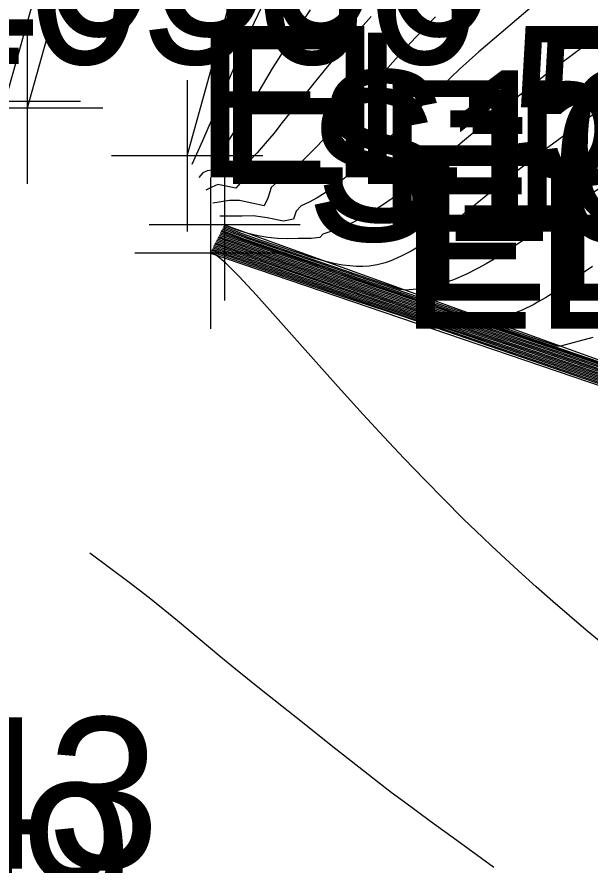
# Model space of a CAD drawing. Extents: x 1729869 to 1735532, y 648588 to 653771.
# Drawn here: x 1730423.85 to 1730439, y 652590.57 to 652612.99 of the extents above; entities that cross this region are included whole.
import ezdxf

# ---------------------------------------------------------------- set-up
doc = ezdxf.new("R2010")
doc.units = 0
for name, color, linetype in [('SURVEY - CONTOURS - Index with Text', 7, 'Continuous'), ('SURVEY - CONTOURS - Intermediate with optional Text', 7, 'Continuous'), ('SURVEY - DTM - Breaklines', 7, 'Continuous'), ('SURVEY - DTM - Breaklines - Points - Elevations', 7, 'Continuous'), ('SURVEY - DTM - Breaklines - Points - Locators', 7, 'Continuous'), ('SURVEY - DTM - Breaklines - Points - Numbers', 7, 'Continuous'), ('SURVEY - NON-TRANSPORTATION - Features', 7, 'Continuous'), ('SURVEY - NON-TRANSPORTATION - Features - Points - Elevations', 7, 'Continuous'), ('SURVEY - NON-TRANSPORTATION - Features - Points - Locators', 7, 'Continuous'), ('SURVEY - NON-TRANSPORTATION - Features - Points - Numbers', 7, 'Continuous'), ('SURVEY - ROADSIDE BARRIERS - Points - Elevations', 7, 'Continuous'), ('SURVEY - ROADSIDE BARRIERS - Points - Locators', 7, 'Continuous'), ('SURVEY - ROADSIDE BARRIERS with Text', 7, 'Continuous'), ('SURVEY - TRANSPORTATION - Features', 7, 'Continuous'), ('SURVEY - TRANSPORTATION - Features - Points - Elevations', 7, 'Continuous'), ('SURVEY - TRANSPORTATION - Features - Points - Locators', 7, 'Continuous'), ('SURVEY - TRANSPORTATION - Features - Points - Numbers', 7, 'Continuous')]:
    doc.layers.add(name, color=color, linetype=linetype)

msp = doc.modelspace()

# ---------------------------------------------------------------- linework, layer by layer
at = {"layer": 'SURVEY - CONTOURS - Index with Text'}
for points in [[(1730431.605, 652613.17), (1730431.287, 652612.697), (1730431.044, 652612.325), (1730430.817, 652611.967), (1730430.603, 652611.62), (1730430.36, 652611.217), (1730429.908, 652610.46), (1730429.695, 652610.113), (1730429.485, 652609.79), (1730429.277, 652609.493), (1730429.175, 652609.357), (1730429.089, 652609.166), (1730429.016, 652608.936), (1730428.883, 652608.921), (1730428.762, 652608.862), (1730428.659, 652608.744)], [(1730440.033, 652611.048), (1730438.939, 652610.299), (1730437.914, 652609.554), (1730436.991, 652608.848), (1730436.679, 652608.6), (1730435.593, 652607.724), (1730435.356, 652607.537), (1730435.063, 652607.315), (1730434.785, 652607.118), (1730434.522, 652606.944), (1730434.271, 652606.794), (1730434.029, 652606.668), (1730433.795, 652606.564), (1730433.69, 652606.525), (1730433.585, 652606.49), (1730433.48, 652606.46), (1730433.375, 652606.435), (1730433.269, 652606.415), (1730433.161, 652606.401), (1730432.999, 652606.39), (1730432.831, 652606.39), (1730432.654, 652606.403), (1730432.467, 652606.427), (1730432.267, 652606.462), (1730432.054, 652606.51), (1730431.666, 652606.615), (1730430.759, 652606.923), (1730430.304, 652607.079), (1730429.819, 652607.257), (1730429.321, 652607.445)], [(1730442.195, 652602.816), (1730435.001, 652605.276), (1730433.417, 652605.841), (1730432.337, 652606.218), (1730430.8, 652606.746), (1730429.237, 652607.278)], [(1730440.683, 652603.193), (1730437.534, 652604.269), (1730435.341, 652605.002), (1730433.341, 652605.678), (1730430.316, 652606.711), (1730429.152, 652607.11)], [(1730451.943, 652594.771), (1730451.27, 652595.307), (1730449.783, 652596.484), (1730446.023, 652599.445), (1730445.563, 652599.809), (1730444.809, 652600.405), (1730444.423, 652600.704), (1730444.032, 652600.999), (1730443.635, 652601.288), (1730443.232, 652601.568), (1730443.033, 652601.7), (1730442.832, 652601.829), (1730442.628, 652601.955), (1730442.419, 652602.078), (1730442.206, 652602.197), (1730441.986, 652602.313), (1730441.447, 652602.528), (1730434.061, 652605.064), (1730432.82, 652605.473), (1730431.56, 652605.896), (1730429.748, 652606.514), (1730428.984, 652606.776)], [(1730441.074, 652602.858), (1730438.408, 652603.771), (1730437.131, 652604.209), (1730436.658, 652604.368), (1730434.947, 652604.939), (1730433.448, 652605.444), (1730431.584, 652606.079), (1730429.068, 652606.943)]]:
    msp.add_lwpolyline(points, dxfattribs=at)
at = {"layer": 'SURVEY - CONTOURS - Intermediate with optional Text'}
for points in [[(1730437.659, 652613.422), (1730436.065, 652612.068), (1730435.555, 652611.604), (1730435.091, 652611.166), (1730434.667, 652610.755), (1730433.924, 652610.018), (1730433.594, 652609.695), (1730433.335, 652609.446), (1730433.09, 652609.219), (1730432.857, 652609.011), (1730432.633, 652608.82), (1730432.418, 652608.647), (1730432.209, 652608.489), (1730431.997, 652608.34), (1730431.787, 652608.207), (1730431.579, 652608.09), (1730431.368, 652607.989), (1730431.23, 652607.851), (1730431.162, 652607.638), (1730430.896, 652607.586), (1730430.468, 652607.679), (1730430.1, 652607.725), (1730429.809, 652607.717), (1730429.513, 652607.717), (1730429.216, 652607.721)], [(1730430.314, 652613.241), (1730430.113, 652612.821), (1730429.872, 652612.297), (1730429.643, 652611.781), (1730429.425, 652611.275), (1730429.01, 652610.303), (1730428.754, 652609.714), (1730428.473, 652609.085)], [(1730433.215, 652612.994), (1730432.789, 652612.523), (1730432.403, 652612.08), (1730432.054, 652611.666), (1730431.71, 652611.247), (1730431.249, 652610.675), (1730430.867, 652610.193), (1730430.639, 652609.907), (1730430.418, 652609.642), (1730430.202, 652609.398), (1730429.988, 652609.178), (1730429.842, 652608.852), (1730429.764, 652608.605), (1730429.636, 652608.459), (1730429.166, 652608.56), (1730429.002, 652608.487), (1730428.845, 652608.403)], [(1730434.916, 652612.993), (1730434.399, 652612.454), (1730433.933, 652611.951), (1730433.513, 652611.486), (1730432.571, 652610.422), (1730432.364, 652610.193), (1730432.168, 652609.98), (1730431.982, 652609.78), (1730431.803, 652609.592), (1730431.631, 652609.416), (1730431.406, 652609.194), (1730431.187, 652608.991), (1730430.972, 652608.809), (1730430.758, 652608.648), (1730430.577, 652608.479), (1730430.488, 652608.197), (1730430.389, 652607.996), (1730429.734, 652608.137), (1730429.472, 652608.138), (1730429.252, 652608.099), (1730429.03, 652608.062)], [(1730439.295, 652612.545), (1730437.849, 652611.473), (1730436.564, 652610.46), (1730436.138, 652610.109), (1730435.74, 652609.776), (1730435.018, 652609.167), (1730434.688, 652608.893), (1730434.376, 652608.641), (1730434.067, 652608.403), (1730433.772, 652608.188), (1730433.489, 652607.995), (1730433.216, 652607.823), (1730432.951, 652607.671), (1730432.693, 652607.538), (1730432.501, 652607.449), (1730432.312, 652607.37), (1730432.124, 652607.302), (1730431.936, 652607.245), (1730431.861, 652607.153), (1730431.63, 652607.128), (1730431.287, 652607.131), (1730431.012, 652607.121), (1730430.743, 652607.131), (1730430.481, 652607.158), (1730430.231, 652607.199), (1730429.997, 652607.253), (1730429.879, 652607.286), (1730429.765, 652607.322), (1730429.655, 652607.359), (1730429.442, 652607.438), (1730429.338, 652607.478)], [(1730439.345, 652608.511), (1730438.648, 652608.042), (1730437.342, 652607.152), (1730437.115, 652607.001), (1730436.894, 652606.855), (1730436.677, 652606.716), (1730436.464, 652606.584), (1730436.255, 652606.46), (1730436.047, 652606.345), (1730435.719, 652606.18), (1730435.394, 652606.04), (1730435.072, 652605.927), (1730434.751, 652605.842), (1730434.431, 652605.789), (1730434.111, 652605.768), (1730433.987, 652605.78), (1730429.978, 652607.151), (1730429.304, 652607.411)], [(1730439.379, 652603.786), (1730438.858, 652603.972), (1730438.094, 652604.237), (1730436.896, 652604.646), (1730432.74, 652606.046), (1730429.714, 652607.076), (1730429.22, 652607.244)], [(1730439.892, 652603.643), (1730432.903, 652606.034), (1730432.069, 652606.319), (1730431.472, 652606.527), (1730430.922, 652606.724), (1730429.812, 652607.116), (1730429.253, 652607.311)], [(1730439.073, 652604.511), (1730438.224, 652604.283), (1730438.131, 652604.285), (1730429.863, 652607.112), (1730429.27, 652607.345)], [(1730439.071, 652606.387), (1730438.415, 652605.946), (1730438.112, 652605.747), (1730437.824, 652605.565), (1730437.616, 652605.443), (1730437.514, 652605.386), (1730437.412, 652605.333), (1730437.311, 652605.284), (1730437.21, 652605.238), (1730437.047, 652605.173), (1730436.882, 652605.119), (1730436.712, 652605.076), (1730436.538, 652605.046), (1730436.357, 652605.029), (1730436.167, 652605.025), (1730435.778, 652605.129), (1730429.939, 652607.126), (1730429.287, 652607.378)], [(1730440.182, 652603.245), (1730437.29, 652604.234), (1730435.27, 652604.908), (1730433.549, 652605.488), (1730431.416, 652606.216), (1730429.102, 652607.01)], [(1730440.994, 652603.007), (1730437.372, 652604.245), (1730435.429, 652604.893), (1730433.603, 652605.509), (1730431.157, 652606.344), (1730429.119, 652607.043)], [(1730440.812, 652603.109), (1730437.453, 652604.256), (1730435.588, 652604.879), (1730433.659, 652605.53), (1730431.318, 652606.329), (1730429.136, 652607.077)], [(1730440.813, 652603.189), (1730437.613, 652604.282), (1730435.479, 652604.995), (1730433.414, 652605.692), (1730430.822, 652606.577), (1730429.169, 652607.144)], [(1730440.596, 652603.303), (1730437.691, 652604.296), (1730435.618, 652604.987), (1730433.486, 652605.708), (1730430.942, 652606.575), (1730429.186, 652607.177)], [(1730440.757, 652603.288), (1730437.225, 652604.495), (1730435.281, 652605.144), (1730433.552, 652605.726), (1730431.524, 652606.416), (1730429.203, 652607.211)], [(1730441.279, 652602.627), (1730435.026, 652604.772), (1730433.54, 652605.264), (1730432.209, 652605.712), (1730430.53, 652606.284), (1730429.001, 652606.809)], [(1730441.324, 652602.651), (1730435.773, 652604.556), (1730434.003, 652605.143), (1730432.811, 652605.544), (1730431.208, 652606.09), (1730429.018, 652606.843)], [(1730441.367, 652602.677), (1730438.561, 652603.639), (1730436.442, 652604.366), (1730435.388, 652604.717), (1730433.868, 652605.225), (1730432.345, 652605.741), (1730429.909, 652606.575), (1730429.035, 652606.876)], [(1730441.405, 652602.704), (1730438.625, 652603.657), (1730436.551, 652604.367), (1730434.782, 652604.956), (1730433.406, 652605.42), (1730431.458, 652606.083), (1730429.051, 652606.91)], [(1730441.153, 652602.871), (1730437.209, 652604.222), (1730435.109, 652604.923), (1730433.497, 652605.467), (1730431.272, 652606.226), (1730429.085, 652606.977)], [(1730439.346, 652596.407), (1730438.9, 652596.776), (1730438.458, 652597.153), (1730438.017, 652597.536), (1730437.578, 652597.925), (1730437.111, 652598.345), (1730436.642, 652598.776), (1730436.405, 652598.998), (1730436.167, 652599.224), (1730435.661, 652599.714), (1730435.147, 652600.227), (1730434.623, 652600.762), (1730434.091, 652601.316), (1730433.552, 652601.889), (1730433.006, 652602.479), (1730432.419, 652603.122), (1730431.83, 652603.778), (1730430.688, 652605.065), (1730430.173, 652605.638), (1730429.726, 652606.122), (1730429.368, 652606.483), (1730429.121, 652606.689), (1730429.092, 652606.707), (1730429.065, 652606.72), (1730429.041, 652606.729), (1730429, 652606.739), (1730428.967, 652606.742)], [(1730436.458, 652590.504), (1730435.478, 652591.219), (1730434.789, 652591.718), (1730434.442, 652591.972), (1730434.095, 652592.228), (1730433.748, 652592.489), (1730433.381, 652592.77), (1730433.015, 652593.055), (1730432.283, 652593.634), (1730431.231, 652594.469), (1730430.266, 652595.231), (1730429.947, 652595.487), (1730429.629, 652595.744), (1730429.242, 652596.064), (1730428.096, 652597.02), (1730427.718, 652597.33), (1730427.343, 652597.631), (1730427.082, 652597.836), (1730426.821, 652598.036), (1730426.301, 652598.426), (1730425.782, 652598.809)]]:
    msp.add_lwpolyline(points, dxfattribs=at)
at = {"layer": 'SURVEY - DTM - Breaklines'}
for points in [[(1730526.762, 652924.78), (1730525.816, 652922.413), (1730522.518, 652914.459), (1730520.27, 652909.023), (1730512.149, 652888.51), (1730505.536, 652871.651), (1730496.65, 652848.401), (1730488.506, 652825.759), (1730480.552, 652802.162), (1730472.614, 652778.473), (1730471.462, 652774.953), (1730466.774, 652760.657), (1730459.184, 652736.903), (1730451.271, 652710.378), (1730444.541, 652686.351), (1730443.647, 652683.141), (1730438.618, 652664.741), (1730438.224, 652663.292), (1730437.849, 652661.806), (1730437.703, 652661.231), (1730434.552, 652649.234), (1730431.343, 652637.08), (1730428.197, 652625.141), (1730424.124, 652610.572)], [(1730428.967, 652606.742), (1730442.719, 652602.064), (1730458.435, 652589.604), (1730476.581, 652579.554), (1730480.6, 652577.571), (1730483.199, 652575.876), (1730486.026, 652575.021), (1730490.551, 652573.025)]]:
    msp.add_lwpolyline(points, dxfattribs=at)
at = {"layer": 'SURVEY - DTM - Breaklines - Points - Locators'}
for p, q in [((1730424.124, 652612.572), (1730424.124, 652608.572)), ((1730426.124, 652610.572), (1730422.124, 652610.572)), ((1730428.967, 652608.742), (1730428.967, 652604.742)), ((1730430.967, 652606.742), (1730426.967, 652606.742))]:
    msp.add_line(p, q, dxfattribs=at)
at = {"layer": 'SURVEY - NON-TRANSPORTATION - Features'}
msp.add_lwpolyline([(1730429.343, 652607.489), (1730442.957, 652602.574), (1730457.146, 652595.264), (1730458.959, 652590.312), (1730476.962, 652581.597), (1730495.146, 652573.243), (1730515.444, 652562.916), (1730523.13, 652559.158), (1730541.104, 652550.387), (1730559.777, 652543.004), (1730577.511, 652533.756), (1730595.53, 652525.071), (1730613.788, 652516.865), (1730634.557, 652513.648), (1730652.947, 652505.702), (1730671.445, 652497.973), (1730688.349, 652487.075), (1730703.072, 652482.66), (1730707.144, 652485.016), (1730710.458, 652487.482)], dxfattribs=at)
at = {"layer": 'SURVEY - NON-TRANSPORTATION - Features - Points - Locators'}
for p, q in [((1730429.343, 652609.489), (1730429.343, 652605.489)), ((1730431.343, 652607.489), (1730427.343, 652607.489))]:
    msp.add_line(p, q, dxfattribs=at)
at = {"layer": 'SURVEY - ROADSIDE BARRIERS - Points - Locators'}
for p, q in [((1730428.348, 652611.314), (1730428.348, 652607.314)), ((1730430.348, 652609.314), (1730426.348, 652609.314))]:
    msp.add_line(p, q, dxfattribs=at)
at = {"layer": 'SURVEY - ROADSIDE BARRIERS with Text'}
msp.add_lwpolyline([(1730428.348, 652609.314), (1730432.401, 652623.881), (1730438.97, 652647.884), (1730442.205, 652659.852), (1730442.35, 652660.427), (1730442.968, 652661.839), (1730443.861, 652663.134), (1730444.134, 652663.118)], dxfattribs=at)
at = {"layer": 'SURVEY - TRANSPORTATION - Features'}
msp.add_lwpolyline([(1730526.309, 652924.971), (1730525.343, 652922.612), (1730522.003, 652914.674), (1730519.754, 652909.238), (1730511.611, 652888.729), (1730504.998, 652871.87), (1730496.11, 652848.617), (1730487.954, 652825.934), (1730480.004, 652802.333), (1730472.066, 652778.644), (1730470.912, 652775.126), (1730466.216, 652760.831), (1730458.625, 652737.075), (1730450.719, 652710.548), (1730443.988, 652686.519), (1730443.095, 652683.309), (1730438.066, 652664.91), (1730437.672, 652663.461), (1730437.297, 652661.975), (1730437.151, 652661.4), (1730433.976, 652649.41), (1730430.874, 652637.21), (1730427.62, 652625.314), (1730423.532, 652610.748)], dxfattribs=at)
at = {"layer": 'SURVEY - TRANSPORTATION - Features - Points - Locators'}
msp.add_line((1730425.532, 652610.748), (1730421.532, 652610.748), dxfattribs=at)

# ---------------------------------------------------------------- texts
at = {"layer": 'SURVEY - DTM - Breaklines - Points - Elevations'}
for s, p in [('EL-591.70', (1730429.124, 652608.572)), ('EL-563.99', (1730433.967, 652604.742))]:
    msp.add_text(s, height=4, dxfattribs=at).set_placement(p)
at = {"layer": 'SURVEY - DTM - Breaklines - Points - Numbers'}
for s, p in [('S10566', (1730417.617, 652611.742)), ('S10567', (1730431.479, 652607.064)), ('S10743', (1730409.188, 652590.472))]:
    msp.add_text(s, height=4, dxfattribs=at).set_placement(p)
at = {"layer": 'SURVEY - NON-TRANSPORTATION - Features - Points - Elevations'}
msp.add_text('EL-586.32', height=4, dxfattribs=at).set_placement((1730434.343, 652605.489))
at = {"layer": 'SURVEY - NON-TRANSPORTATION - Features - Points - Numbers'}
for s, p in [('S10596', (1730417.993, 652612.489)), ('S10597', (1730431.717, 652607.574))]:
    msp.add_text(s, height=4, dxfattribs=at).set_placement(p)
at = {"layer": 'SURVEY - ROADSIDE BARRIERS - Points - Elevations'}
msp.add_text('EL-591.67', height=4, dxfattribs=at).set_placement((1730433.348, 652607.314))
at = {"layer": 'SURVEY - TRANSPORTATION - Features - Points - Elevations'}
msp.add_text('EL-591.24', height=4, dxfattribs=at).set_placement((1730428.532, 652608.748))
at = {"layer": 'SURVEY - TRANSPORTATION - Features - Points - Numbers'}
msp.add_text('S13709', height=4, dxfattribs=at).set_placement((1730408.472, 652588.726))

doc.saveas('drawing.dxf')
